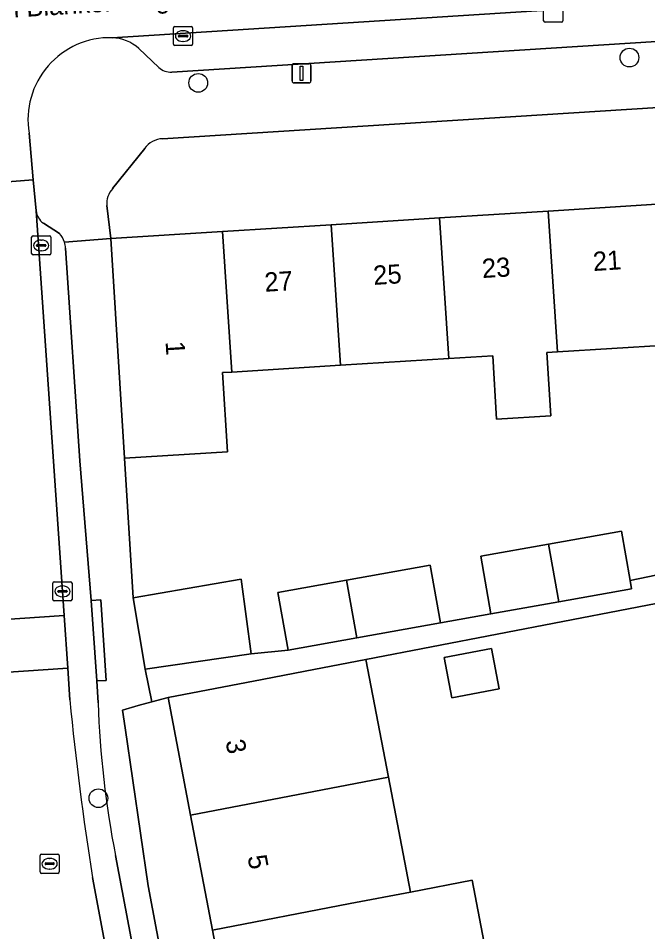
# Model space of a CAD drawing. Extents: x 159053 to 160042, y 380449 to 381423.
# Drawn here: x 159889.53 to 159922.45, y 380961.81 to 381009.56 of the extents above; entities that cross this region are included whole.
import ezdxf

# ---------------------------------------------------------------- set-up
doc = ezdxf.new("R2010")
doc.units = 0
for name, color, linetype in [('IMGEO_Boom', 7, 'Continuous'), ('IMGEO_Erf', 7, 'Continuous'), ('IMGEO_Kolk', 7, 'Continuous'), ('IMGEO_Lichtmast', 7, 'Continuous'), ('IMGEO_Muur', 7, 'Continuous'), ('IMGEO_Openbare_ruimte_label', 7, 'Continuous'), ('IMGEO_Pand', 7, 'Continuous'), ('IMGEO_Pand_nummerreeks', 7, 'Continuous'), ('IMGEO_Parkeervlak_open', 7, 'Continuous'), ('IMGEO_Rijbaan_lokaal_open', 7, 'Continuous'), ('IMGEO_Rioolput', 7, 'Continuous'), ('IMGEO_Voetpad_open', 7, 'Continuous')]:
    doc.layers.add(name, color=color, linetype=linetype)

msp = doc.modelspace()

# ---------------------------------------------------------------- linework, layer by layer
at = {"layer": 'IMGEO_Boom'}
for centre in [(159921.495, 381007.502), (159898.947, 381006.179), (159893.724, 380968.791)]:
    msp.add_circle(centre, 0.489, dxfattribs=at)
at = {"layer": 'IMGEO_Erf'}
for points in [[(159894.165, 380999.763), (159894.379, 380998.038), (159900.212, 380998.406), (159905.889, 380998.764), (159911.565, 380999.123), (159917.242, 380999.481), (159922.919, 380999.839), (159925.464, 381000), (159928.596, 381000.198), (159934.272, 381000.556), (159939.949, 381000.914), (159945.627, 381001.273), (159951.302, 381001.631), (159956.979, 381001.989), (159962.656, 381002.347), (159968.333, 381002.706), (159974.01, 381003.064), (159979.84, 381003.432), (159979.529, 381008.47), (159897.082, 381003.262)], [(159896.145, 381002.748), (159894.471, 381000.655)], [(159923.41, 380992.474), (159917.73, 380992.122), (159917.178, 380992.088), (159917.383, 380988.782), (159914.551, 380988.607), (159914.347, 380991.913), (159912.057, 380991.771), (159906.379, 380991.42), (159900.704, 380991.068), (159900.213, 380991.038), (159900.47, 380986.894), (159895.09, 380986.56), (159895.537, 380979.263), (159901.194, 380980.235), (159901.721, 380976.335), (159903.647, 380976.537), (159903.109, 380979.551), (159906.697, 380980.19), (159911.079, 380980.972), (159911.616, 380977.958), (159914.255, 380978.428), (159913.718, 380981.442), (159917.259, 380982.074), (159921.073, 380982.754), (159921.533, 380980.173), (159923.375, 380980.548)], [(159924.877, 380979.346), (159907.71, 380976.042), (159908.894, 380969.89), (159910.049, 380963.888), (159913.272, 380964.508), (159914.427, 380958.503), (159908.052, 380957.277), (159909.21, 380951.276), (159912.261, 380951.863), (159913.349, 380946.214), (159910.309, 380945.628), (159910.369, 380945.274), (159911.528, 380939.271), (159912.687, 380933.269), (159913.846, 380927.266), (159914.981, 380921.388), (159917.577, 380921.959), (159918.905, 380915.913), (159915.97, 380915.268), (159928.704, 380915.322)]]:
    msp.add_lwpolyline(points, dxfattribs=at)
for points in [[(159912.212, 380974.038), (159911.807, 380976.141), (159914.285, 380976.619), (159914.69, 380974.515)], [(159901.973, 380949.883), (159900.829, 380955.888), (159899.686, 380961.893), (159898.543, 380967.898), (159897.372, 380974.048), (159896.522, 380973.831), (159895.81, 380973.629), (159894.983, 380973.394), (159895.118, 380972.466), (159896.323, 380964.203), (159905.957, 380913.158), (159908.86, 380913.706), (159907.689, 380919.856), (159906.546, 380925.862), (159905.402, 380931.867), (159904.259, 380937.873), (159903.116, 380943.878)]]:
    msp.add_lwpolyline(points, close=True, dxfattribs=at)
for centre, radius, start, end in [((159897.147, 381002.032), 1.232, 93.0365, 144.4583), ((159895.341, 380999.858), 1.179, 137.5011, 184.6299)]:
    msp.add_arc(centre, radius, start, end, dxfattribs=at)
at = {"layer": 'IMGEO_Kolk'}
for p, q in [((159917.008, 381009.427), (159917.008, 381010.279)), ((159918.009, 381010.279), (159918.009, 381009.427)), ((159917.935, 381009.353), (159917.083, 381009.353)), ((159897.651, 381008.201), (159897.651, 381009.053)), ((159897.726, 381009.127), (159898.578, 381009.127)), ((159898.139, 381008.907), (159898.164, 381008.907)), ((159898.652, 381009.053), (159898.652, 381008.201)), ((159897.91, 381008.621), (159897.91, 381008.633)), ((159898.348, 381008.584), (159897.95, 381008.584)), ((159897.953, 381008.67), (159898.351, 381008.67)), ((159898.394, 381008.633), (159898.394, 381008.621)), ((159898.578, 381008.127), (159897.726, 381008.127)), ((159898.162, 381008.347), (159898.137, 381008.347)), ((159890.234, 380997.259), (159890.234, 380998.111)), ((159890.309, 380998.185), (159891.161, 380998.185)), ((159890.722, 380997.965), (159890.747, 380997.965)), ((159891.235, 380998.111), (159891.235, 380997.259)), ((159890.493, 380997.679), (159890.493, 380997.691)), ((159890.931, 380997.642), (159890.533, 380997.642)), ((159890.536, 380997.728), (159890.934, 380997.728)), ((159890.745, 380997.405), (159890.72, 380997.405)), ((159890.977, 380997.691), (159890.977, 380997.679)), ((159891.161, 380997.185), (159890.309, 380997.185)), ((159891.344, 380979.177), (159891.344, 380980.029)), ((159891.419, 380980.103), (159892.271, 380980.103)), ((159891.832, 380979.883), (159891.857, 380979.883)), ((159892.345, 380980.029), (159892.345, 380979.177)), ((159891.603, 380979.597), (159891.603, 380979.609)), ((159892.041, 380979.56), (159891.643, 380979.56)), ((159891.646, 380979.646), (159892.044, 380979.646)), ((159891.855, 380979.323), (159891.83, 380979.323)), ((159892.087, 380979.609), (159892.087, 380979.597)), ((159892.271, 380979.103), (159891.419, 380979.103))]:
    msp.add_line(p, q, dxfattribs=at)
for points in [[(159917.008, 381009.427), (159917.008, 381010.279)], [(159918.009, 381010.279), (159918.009, 381009.427)], [(159917.935, 381009.353), (159917.083, 381009.353)], [(159897.651, 381008.201), (159897.651, 381009.053)], [(159897.726, 381009.127), (159898.578, 381009.127)], [(159898.652, 381009.053), (159898.652, 381008.201)], [(159898.578, 381008.127), (159897.726, 381008.127)], [(159890.234, 380997.259), (159890.234, 380998.111)], [(159890.309, 380998.185), (159891.161, 380998.185)], [(159891.235, 380998.111), (159891.235, 380997.259)], [(159891.161, 380997.185), (159890.309, 380997.185)], [(159891.344, 380979.177), (159891.344, 380980.029)], [(159891.419, 380980.103), (159892.271, 380980.103)], [(159892.345, 380980.029), (159892.345, 380979.177)], [(159892.271, 380979.103), (159891.419, 380979.103)]]:
    msp.add_lwpolyline(points, dxfattribs=at)
for centre, radius, start, end in [((159917.085, 381009.429), 0.0765, 181.552, 268.448), ((159917.085, 381009.429), 0.0765, 181.552, 268.448), ((159917.933, 381009.429), 0.0765, 271.552, 358.448), ((159917.933, 381009.429), 0.0765, 271.552, 358.448), ((159897.728, 381009.051), 0.0765, 91.552, 178.448), ((159897.728, 381009.051), 0.0765, 91.552, 178.448), ((159898.576, 381009.051), 0.0765, 1.552, 88.448), ((159898.576, 381009.051), 0.0765, 1.552, 88.448), ((159897.95, 381008.63), 0.0403, 85.8775, 175.7526), ((159897.947, 381008.62), 0.0366, 178.938, 274.7102), ((159898.351, 381008.627), 0.043, 264.8664, 352.4533), ((159898.355, 381008.632), 0.0386, 1.7309, 96.639), ((159897.728, 381008.203), 0.0765, 181.552, 268.448), ((159897.728, 381008.203), 0.0765, 181.552, 268.448), ((159898.576, 381008.203), 0.0765, 271.552, 358.448), ((159898.576, 381008.203), 0.0765, 271.552, 358.448), ((159890.311, 380998.109), 0.0765, 91.552, 178.448), ((159890.311, 380998.109), 0.0765, 91.552, 178.448), ((159891.159, 380998.109), 0.0765, 1.552, 88.448), ((159891.159, 380998.109), 0.0765, 1.552, 88.448), ((159890.533, 380997.688), 0.0403, 85.8775, 175.7526), ((159890.53, 380997.678), 0.0366, 178.938, 274.7102), ((159890.934, 380997.685), 0.043, 264.8664, 352.4533), ((159890.938, 380997.69), 0.0386, 1.7309, 96.639), ((159890.311, 380997.261), 0.0765, 181.552, 268.448), ((159890.311, 380997.261), 0.0765, 181.552, 268.448), ((159891.159, 380997.261), 0.0765, 271.552, 358.448), ((159891.159, 380997.261), 0.0765, 271.552, 358.448), ((159891.421, 380980.027), 0.0765, 91.552, 178.448), ((159891.421, 380980.027), 0.0765, 91.552, 178.448), ((159892.269, 380980.027), 0.0765, 1.552, 88.448), ((159892.269, 380980.027), 0.0765, 1.552, 88.448), ((159891.643, 380979.606), 0.0403, 85.8775, 175.7526), ((159891.64, 380979.596), 0.0366, 178.938, 274.7102), ((159892.044, 380979.603), 0.043, 264.8664, 352.4533), ((159892.048, 380979.608), 0.0386, 1.7309, 96.639), ((159891.421, 380979.179), 0.0765, 181.552, 268.448), ((159891.421, 380979.179), 0.0765, 181.552, 268.448), ((159892.269, 380979.179), 0.0765, 271.552, 358.448), ((159892.269, 380979.179), 0.0765, 271.552, 358.448)]:
    msp.add_arc(centre, radius, start, end, dxfattribs=at)
for centre, major_axis, ratio, start_param, end_param in [((159898.138, 381008.627), (-0.387, 0.002), 0.722429, 4.712389, 7.853982), ((159898.163, 381008.627), (-0.39, 0.002), 0.717154, 1.570796, 4.712389), ((159890.721, 380997.685), (-0.387, 0.002), 0.722429, 4.712389, 7.853982), ((159890.746, 380997.685), (-0.39, 0.002), 0.717154, 1.570796, 4.712389), ((159891.831, 380979.603), (-0.387, 0.002), 0.722429, 4.712389, 7.853982), ((159891.856, 380979.603), (-0.39, 0.002), 0.717154, 1.570796, 4.712389)]:
    msp.add_ellipse(centre, major_axis=major_axis, ratio=ratio, start_param=start_param, end_param=end_param, dxfattribs=at)
at = {"layer": 'IMGEO_Lichtmast'}
for p, q in [((159903.852, 381006.282), (159903.852, 381007.082)), ((159903.852, 381007.082), (159903.852, 381006.282)), ((159903.952, 381007.182), (159904.742, 381007.182)), ((159904.742, 381007.182), (159903.952, 381007.182)), ((159904.842, 381007.082), (159904.842, 381006.282)), ((159904.842, 381006.282), (159904.842, 381007.082)), ((159904.742, 381006.182), (159903.952, 381006.182)), ((159903.952, 381006.182), (159904.742, 381006.182))]:
    msp.add_line(p, q, dxfattribs=at)
msp.add_lwpolyline([(159904.272, 381007.057), (159904.422, 381007.057), (159904.422, 381006.307), (159904.272, 381006.307), (159904.272, 381007.057)], dxfattribs=at)
for centre, start, end in [((159903.952, 381007.082), 90, 180), ((159903.952, 381007.082), 90, 180), ((159904.742, 381007.082), 0, 90), ((159904.742, 381007.082), 360, 90), ((159903.952, 381006.282), 180, 270), ((159903.952, 381006.282), 180, 270), ((159904.742, 381006.282), 270, 0), ((159904.742, 381006.282), 270, 0)]:
    msp.add_arc(centre, 0.1, start, end, dxfattribs=at)
at = {"layer": 'IMGEO_Muur'}
msp.add_lwpolyline([(159895.537, 380979.263), (159895.09, 380986.56)], dxfattribs=at)
at = {"layer": 'IMGEO_Pand'}
for points in [[(159922.919, 380999.839), (159917.242, 380999.481), (159917.73, 380992.122), (159923.41, 380992.474)], [(159917.242, 380999.481), (159911.565, 380999.123), (159912.057, 380991.771), (159914.347, 380991.913), (159914.551, 380988.607), (159917.383, 380988.782), (159917.178, 380992.088), (159917.73, 380992.122)], [(159911.565, 380999.123), (159905.889, 380998.764), (159906.379, 380991.42), (159912.057, 380991.771)], [(159900.212, 380998.406), (159894.379, 380998.038), (159895.09, 380986.56), (159900.47, 380986.894), (159900.213, 380991.038), (159900.704, 380991.068)], [(159900.212, 380998.406), (159900.704, 380991.068), (159906.379, 380991.42), (159905.889, 380998.764)], [(159921.073, 380982.754), (159917.259, 380982.074), (159917.796, 380979.06), (159921.61, 380979.74), (159921.533, 380980.173)], [(159917.259, 380982.074), (159913.718, 380981.442), (159914.255, 380978.428), (159917.796, 380979.06)], [(159911.079, 380980.972), (159906.697, 380980.19), (159907.235, 380977.177), (159911.616, 380977.958)], [(159895.537, 380979.263), (159896.179, 380975.527), (159901.721, 380976.335), (159901.194, 380980.235)], [(159906.697, 380980.19), (159903.109, 380979.551), (159903.647, 380976.537), (159907.235, 380977.177)], [(159912.212, 380974.038), (159914.69, 380974.515), (159914.285, 380976.619), (159911.807, 380976.141)], [(159898.543, 380967.898), (159908.894, 380969.89), (159907.71, 380976.042), (159904.546, 380975.433), (159902.282, 380974.996), (159897.372, 380974.048)], [(159908.894, 380969.89), (159898.543, 380967.898), (159899.686, 380961.893), (159906.893, 380963.28), (159910.049, 380963.888)], [(159910.049, 380963.888), (159906.893, 380963.28), (159899.686, 380961.893), (159900.829, 380955.888), (159908.052, 380957.277), (159914.427, 380958.503), (159913.272, 380964.508)]]:
    msp.add_lwpolyline(points, close=True, dxfattribs=at)
at = {"layer": 'IMGEO_Parkeervlak_open'}
for points in [[(159982.314, 381014.072), (159938.037, 381011.324), (159894.437, 381008.542)], [(159897.557, 381006.743), (159979.377, 381011.934)], [(159895.844, 381007.978), (159896.879, 381006.985)], [(159890.474, 380999.493), (159891.931, 380978.334), (159892.12, 380975.581), (159892.233, 380973.926)], [(159891.686, 380998.305), (159890.85, 380998.846)], [(159893.714, 380973.778), (159893.636, 380974.918), (159893.35, 380979.119), (159892.762, 380986.423), (159892.005, 380997.538)], [(159904.289, 380914.542), (159894.619, 380965.794)], [(159893.418, 380964.653), (159898.292, 380938.671), (159902.573, 380916.365), (159903.089, 380913.674), (159908.458, 380884.671), (159908.437, 380884.916), (159908.391, 380885.186)]]:
    msp.add_lwpolyline(points, dxfattribs=at)
for centre, radius, start, end in [((159894.345, 381006.275), 2.268, 48.6382, 87.6747), ((159897.522, 381007.716), 0.974, 228.6692, 272.0445), ((159891.354, 380999.572), 0.884, 185.1178, 235.2077), ((159890.844, 380997.499), 1.166, 18.0989, 43.7526), ((159890.844, 380997.513), 1.161, 1.216, 17.4208), ((160035.188, 380987.482), 143.596, 185.41701, 189.14774), ((159943.133, 380975.336), 49.444, 181.8063, 191.1277)]:
    msp.add_arc(centre, radius, start, end, dxfattribs=at)
at = {"layer": 'IMGEO_Rijbaan_lokaal_open'}
for points in [[(159894.437, 381008.542), (159938.037, 381011.324), (159937.604, 381017.298)], [(159884.404, 381002.033), (159884.499, 381000.667), (159890.315, 381001.12), (159890.098, 381003.554)], [(159892.233, 380973.926), (159892.12, 380975.581), (159886.177, 380975.194), (159886.366, 380972.278)], [(159887.177, 380966.41), (159887.958, 380961.731), (159896.76, 380915.304), (159902.573, 380916.365), (159898.292, 380938.671), (159893.418, 380964.653)]]:
    msp.add_lwpolyline(points, dxfattribs=at)
for points in [[(159885.374, 380987.549), (159885.998, 380977.948), (159891.931, 380978.334), (159890.474, 380999.493), (159890.315, 381001.12), (159884.499, 381000.667), (159884.872, 380995.483)], [(159886.177, 380975.194), (159892.12, 380975.581), (159891.931, 380978.334), (159885.998, 380977.948)]]:
    msp.add_lwpolyline(points, close=True, dxfattribs=at)
for centre, radius, start, end in [((159894.334, 381004.251), 4.293, 88.6202, 189.3405), ((160035.188, 380987.482), 143.596, 185.41701, 189.14774)]:
    msp.add_arc(centre, radius, start, end, dxfattribs=at)
at = {"layer": 'IMGEO_Rioolput'}
for p, q in [((159890.751, 380965.863), (159891.603, 380965.863)), ((159890.676, 380964.937), (159890.676, 380965.789)), ((159890.978, 380965.406), (159891.376, 380965.406)), ((159891.164, 380965.643), (159891.189, 380965.643)), ((159891.677, 380965.789), (159891.677, 380964.937)), ((159890.935, 380965.357), (159890.935, 380965.369)), ((159891.373, 380965.32), (159890.975, 380965.32)), ((159891.187, 380965.083), (159891.162, 380965.083)), ((159891.419, 380965.369), (159891.419, 380965.357)), ((159891.603, 380964.863), (159890.751, 380964.863))]:
    msp.add_line(p, q, dxfattribs=at)
for points in [[(159890.751, 380965.863), (159891.603, 380965.863)], [(159890.676, 380964.937), (159890.676, 380965.789)], [(159891.677, 380965.789), (159891.677, 380964.937)], [(159891.603, 380964.863), (159890.751, 380964.863)]]:
    msp.add_lwpolyline(points, dxfattribs=at)
for centre, radius, start, end in [((159890.753, 380965.787), 0.0765, 91.552, 178.448), ((159890.753, 380965.787), 0.0765, 91.552, 178.448), ((159891.601, 380965.787), 0.0765, 1.552, 88.448), ((159891.601, 380965.787), 0.0765, 1.552, 88.448), ((159890.975, 380965.366), 0.0403, 85.8775, 175.7526), ((159891.38, 380965.368), 0.0386, 1.7309, 96.639), ((159890.753, 380964.939), 0.0765, 181.552, 268.448), ((159890.753, 380964.939), 0.0765, 181.552, 268.448), ((159890.972, 380965.356), 0.0366, 178.938, 274.7102), ((159891.376, 380965.363), 0.043, 264.8664, 352.4533), ((159891.601, 380964.939), 0.0765, 271.552, 358.448), ((159891.601, 380964.939), 0.0765, 271.552, 358.448)]:
    msp.add_arc(centre, radius, start, end, dxfattribs=at)
for centre, major_axis, ratio, start_param, end_param in [((159891.163, 380965.363), (-0.387, 0.002), 0.722429, 4.712389, 7.853982), ((159891.188, 380965.363), (-0.39, 0.002), 0.717154, 1.570796, 4.712389)]:
    msp.add_ellipse(centre, major_axis=major_axis, ratio=ratio, start_param=start_param, end_param=end_param, dxfattribs=at)
at = {"layer": 'IMGEO_Voetpad_open'}
for points in [[(159979.529, 381008.47), (159979.377, 381011.934), (159897.557, 381006.743)], [(159897.082, 381003.262), (159979.529, 381008.47)], [(159896.879, 381006.985), (159895.844, 381007.978)], [(159890.098, 381003.554), (159890.315, 381001.12), (159890.474, 380999.493)], [(159894.471, 381000.655), (159896.145, 381002.748)], [(159891.952, 380997.861), (159894.379, 380998.038), (159894.165, 380999.763)], [(159890.85, 380998.846), (159891.686, 380998.305)], [(159894.379, 380998.038), (159891.952, 380997.861)], [(159911.147, 380885.541), (159910.557, 380888.681), (159907.253, 380906.268), (159905.957, 380913.158), (159896.323, 380964.203), (159895.118, 380972.466), (159894.983, 380973.394), (159895.81, 380973.629), (159896.522, 380973.831), (159896.179, 380975.527), (159895.537, 380979.263), (159895.09, 380986.56), (159894.379, 380998.038)], [(159892.005, 380997.538), (159892.762, 380986.423), (159893.35, 380979.119), (159893.849, 380979.152), (159894.135, 380974.951), (159893.636, 380974.918), (159893.714, 380973.778)], [(159923.375, 380980.548), (159921.533, 380980.173), (159921.61, 380979.74), (159917.796, 380979.06), (159914.255, 380978.428), (159911.616, 380977.958), (159907.235, 380977.177), (159903.647, 380976.537), (159901.721, 380976.335), (159896.179, 380975.527), (159896.522, 380973.831), (159897.372, 380974.048), (159902.282, 380974.996), (159904.546, 380975.433), (159907.71, 380976.042), (159924.877, 380979.346)], [(159894.619, 380965.794), (159904.289, 380914.542), (159904.885, 380911.303), (159905.375, 380911.397), (159906.092, 380907.68), (159905.602, 380907.586), (159909.29, 380888.376), (159909.495, 380887.403)]]:
    msp.add_lwpolyline(points, dxfattribs=at)
msp.add_lwpolyline([(159893.636, 380974.918), (159894.135, 380974.951), (159893.849, 380979.152), (159893.35, 380979.119)], close=True, dxfattribs=at)
for centre, radius, start, end in [((159894.334, 381004.251), 4.293, 88.6202, 189.3405), ((159894.345, 381006.275), 2.268, 48.6382, 87.6747), ((159897.522, 381007.716), 0.974, 228.6692, 272.0445), ((159897.147, 381002.032), 1.232, 93.0365, 144.4583), ((159895.341, 380999.858), 1.179, 137.5011, 184.6299), ((159891.354, 380999.572), 0.884, 185.1178, 235.2077), ((159890.844, 380997.499), 1.166, 18.0989, 43.7526), ((159890.844, 380997.513), 1.161, 1.216, 17.4208), ((159943.133, 380975.336), 49.444, 181.8063, 191.1277)]:
    msp.add_arc(centre, radius, start, end, dxfattribs=at)

# ---------------------------------------------------------------- texts
at = {"layer": 'IMGEO_Openbare_ruimte_label'}
msp.add_text('van Blankenburgstraat', height=1, rotation=3.6693, dxfattribs=at).set_placement((159887.453, 381009.472))
at = {"layer": 'IMGEO_Pand_nummerreeks'}
for s, rotation, p in [('21', 3.6115, (159919.614, 380996.344)), ('23', 3.6115, (159913.813, 380995.977)), ('25', 3.6115, (159908.125, 380995.618)), ('27', 3.6115, (159902.437, 380995.259)), ('1', 273.5441, (159897.236, 380992.655)), ('3', 280.7791, (159900.37, 380971.773)), ('5', 280.7771, (159901.518, 380965.739))]:
    msp.add_text(s, height=1, rotation=rotation, dxfattribs=at).set_placement(p)

doc.saveas('drawing.dxf')
